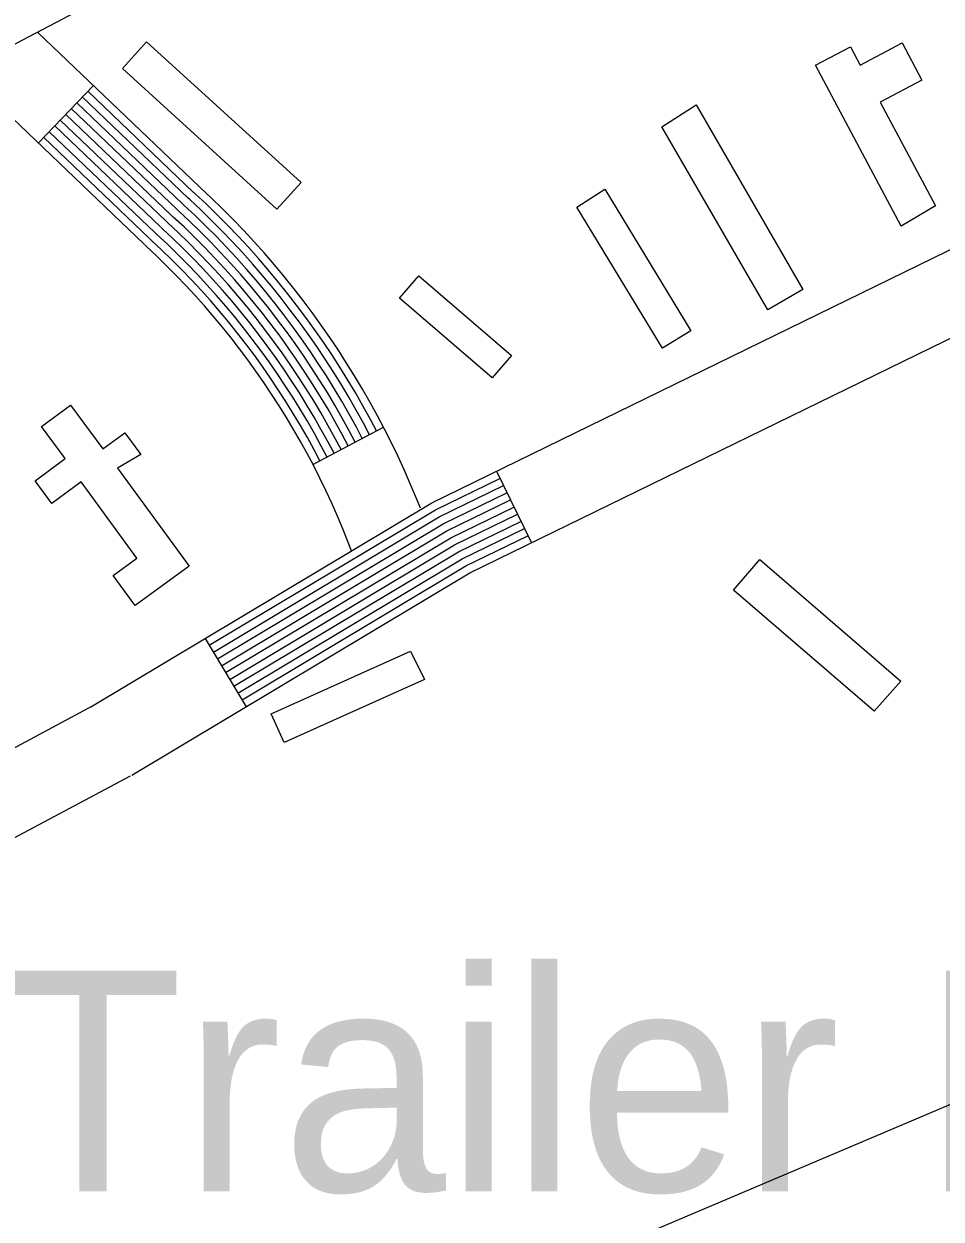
# Model space of a CAD drawing. Extents: x 3540316 to 3578335, y 553172 to 578787.
# Drawn here: x 3553705.9 to 3554050.5, y 569281.3 to 569730.5 of the extents above; entities that cross this region are included whole.
import ezdxf

# ---------------------------------------------------------------- set-up
doc = ezdxf.new("R2010")
doc.units = 0
for name, color, linetype in [('V-BLDG-OTLN', 7, 'Continuous'), ('V-DTCH-CNTR', 7, 'Continuous'), ('V-ROAD-CNTR', 7, 'Continuous'), ('V-SITE-OTLN-IDEN', 7, 'Continuous')]:
    doc.layers.add(name, color=color, linetype=linetype)

msp = doc.modelspace()

# ---------------------------------------------------------------- linework, layer by layer
at = {"layer": 'V-BLDG-OTLN'}
for points in [[(3553752.04, 569723.85), (3553810.09, 569670.89), (3553800.96, 569660.89), (3553743.02, 569713.75)], [(3554035.48, 569654.56), (3554003.41, 569714.99), (3554016.5, 569721.94), (3554020.14, 569715.08), (3554035.85, 569723.43), (3554043.28, 569709.44), (3554027.67, 569701.14), (3554048.38, 569662.15)], [(3553958.55, 569700.14), (3553998.65, 569630.73), (3553985.41, 569623.08), (3553945.66, 569691.89)], [(3553924.21, 569668.44), (3553956.57, 569615.12), (3553945.83, 569608.6), (3553913.66, 569661.61)], [(3553854.29, 569635.84), (3553889.1, 569605.89), (3553881.85, 569597.46), (3553847.01, 569627.45)], [(3553741.05, 569563.52), (3553768.05, 569526.73), (3553747.78, 569511.86), (3553739.42, 569523.25), (3553748.3, 569529.77), (3553727.4, 569558.38), (3553716.39, 569550.27), (3553710.11, 569558.79), (3553721.45, 569567.14), (3553712.54, 569579.22), (3553723.39, 569587.22), (3553735.54, 569570.75), (3553743.84, 569576.87), (3553749.89, 569568.66)], [(3554025.35, 569472.19), (3553972.54, 569517.7), (3553982.44, 569529.19), (3554035.43, 569483.51)], [(3553856.4, 569484.08), (3553803.75, 569460.42), (3553798.88, 569471.25), (3553851.12, 569494.72)]]:
    msp.add_lwpolyline(points, close=True, dxfattribs=at)
at = {"layer": 'V-DTCH-CNTR'}
msp.add_lwpolyline([(3553632.05, 569147.75), (3553746.08, 569195.44), (3553913.02, 569264.56), (3554095.81, 569342.17), (3554282.12, 569421.01), (3554458.48, 569493.22), (3554658.95, 569574.62), (3554812.33, 569641.18), (3554944.02, 569694.44), (3554968.99, 569705.01)], dxfattribs=at)
at = {"layer": 'V-ROAD-CNTR'}
for p, q in [((3553732.03, 569707.36), (3553711.31, 569685.67)), ((3553814.51, 569564.92), (3553841.04, 569578.93)), ((3553883.45, 569562.42), (3553896.62, 569535.46)), ((3553774.01, 569499.57), (3553789.43, 569473.83))]:
    msp.add_line(p, q, dxfattribs=at)
for points in [[(3553692.49, 569717.77), (3557097.89, 571505.06), (3557202.35, 571556.9)], [(3553711.11, 569727.35), (3553771.78, 569669.38)], [(3553683.93, 569711.83), (3553751.06, 569647.69)], [(3553729.96, 569705.19), (3553769.71, 569667.22)], [(3553723.74, 569698.69), (3553763.49, 569660.71)], [(3553725.81, 569700.85), (3553765.57, 569662.88)], [(3553727.89, 569703.02), (3553767.64, 569665.05)], [(3553719.6, 569694.35), (3553759.35, 569656.37)], [(3553721.67, 569696.52), (3553761.42, 569658.54)], [(3553715.45, 569690.01), (3553755.21, 569652.03)], [(3553717.52, 569692.18), (3553757.28, 569654.2)], [(3553713.38, 569687.84), (3553753.13, 569649.86)], [(3553731.12, 569473.88), (3553859.14, 569550.54), (3554133.3, 569684.42)], [(3553838.39, 569577.53), (3553836.11, 569581.84), (3553833.38, 569586.78), (3553830.58, 569591.71), (3553827.64, 569596.65), (3553824.64, 569601.46), (3553821.57, 569606.21), (3553818.43, 569610.93), (3553815.16, 569615.62), (3553811.85, 569620.22), (3553808.41, 569624.79), (3553804.96, 569629.25), (3553801.39, 569633.7), (3553797.74, 569638.07), (3553794.03, 569642.35), (3553790.26, 569646.59), (3553786.37, 569650.77), (3553782.44, 569654.88), (3553778.44, 569658.9), (3553774.36, 569662.89), (3553770.25, 569666.71), (3553769.61, 569667.31)], [(3553854.93, 569548.49), (3553853.48, 569552.14), (3553851.23, 569557.46), (3553848.94, 569562.64), (3553846.55, 569567.87), (3553844.02, 569573.08), (3553841.44, 569578.17), (3553838.75, 569583.27), (3553836, 569588.24), (3553833.18, 569593.22), (3553830.2, 569598.21), (3553827.17, 569603.07), (3553824.08, 569607.85), (3553820.91, 569612.62), (3553817.61, 569617.35), (3553814.26, 569622), (3553810.8, 569626.61), (3553807.31, 569631.11), (3553803.71, 569635.6), (3553800.02, 569640.02), (3553796.29, 569644.33), (3553792.48, 569648.61), (3553788.55, 569652.83), (3553784.59, 569656.97), (3553780.55, 569661.03), (3553776.44, 569665.06), (3553772.3, 569668.91), (3553771.66, 569669.5)], [(3553833.08, 569574.73), (3553830.83, 569578.99), (3553828.15, 569583.85), (3553825.4, 569588.69), (3553822.52, 569593.52), (3553819.57, 569598.24), (3553816.55, 569602.91), (3553813.47, 569607.55), (3553810.26, 569612.15), (3553807.01, 569616.67), (3553803.64, 569621.15), (3553800.24, 569625.53), (3553796.74, 569629.9), (3553793.17, 569634.19), (3553789.52, 569638.39), (3553785.82, 569642.56), (3553782, 569646.65), (3553778.15, 569650.69), (3553774.21, 569654.64), (3553770.22, 569658.55), (3553766.16, 569662.32), (3553765.52, 569662.92)], [(3553835.73, 569576.13), (3553833.47, 569580.42), (3553830.76, 569585.31), (3553827.99, 569590.2), (3553825.08, 569595.08), (3553822.11, 569599.85), (3553819.06, 569604.56), (3553815.95, 569609.24), (3553812.71, 569613.88), (3553809.43, 569618.45), (3553806.03, 569622.97), (3553802.6, 569627.39), (3553799.06, 569631.8), (3553795.45, 569636.13), (3553791.78, 569640.37), (3553788.04, 569644.58), (3553784.19, 569648.71), (3553780.29, 569652.78), (3553776.33, 569656.77), (3553772.29, 569660.72), (3553768.21, 569664.52), (3553767.56, 569665.12)], [(3553827.77, 569571.93), (3553825.55, 569576.14), (3553822.91, 569580.92), (3553820.21, 569585.68), (3553817.4, 569590.4), (3553814.51, 569595.02), (3553811.53, 569599.62), (3553808.51, 569604.17), (3553805.36, 569608.68), (3553802.18, 569613.12), (3553798.87, 569617.51), (3553795.53, 569621.82), (3553792.1, 569626.1), (3553788.6, 569630.3), (3553785.01, 569634.43), (3553781.38, 569638.52), (3553777.64, 569642.53), (3553773.85, 569646.5), (3553769.99, 569650.38), (3553766.08, 569654.2), (3553762.07, 569657.93), (3553761.42, 569658.54)], [(3553830.43, 569573.33), (3553828.19, 569577.57), (3553825.53, 569582.38), (3553822.81, 569587.19), (3553819.96, 569591.96), (3553817.04, 569596.63), (3553814.04, 569601.27), (3553810.99, 569605.86), (3553807.81, 569610.42), (3553804.6, 569614.89), (3553801.26, 569619.33), (3553797.89, 569623.68), (3553794.42, 569628), (3553790.88, 569632.24), (3553787.27, 569636.41), (3553783.6, 569640.54), (3553779.82, 569644.59), (3553776, 569648.59), (3553772.1, 569652.51), (3553768.15, 569656.38), (3553764.12, 569660.13), (3553763.47, 569660.73)], [(3553746.53, 569448.14), (3553873.45, 569524.15), (3554146.46, 569657.47)], [(3553822.47, 569569.12), (3553820.27, 569573.29), (3553817.67, 569577.99), (3553815.03, 569582.66), (3553812.27, 569587.27), (3553809.44, 569591.81), (3553806.52, 569596.33), (3553803.55, 569600.8), (3553800.47, 569605.22), (3553797.34, 569609.56), (3553794.11, 569613.87), (3553790.82, 569618.11), (3553787.45, 569622.3), (3553784.03, 569626.41), (3553780.5, 569630.47), (3553776.94, 569634.48), (3553773.28, 569638.42), (3553769.56, 569642.31), (3553765.76, 569646.12), (3553761.94, 569649.86), (3553757.98, 569653.54), (3553757.33, 569654.15)], [(3553825.12, 569570.52), (3553822.91, 569574.72), (3553820.29, 569579.45), (3553817.62, 569584.17), (3553814.83, 569588.83), (3553811.98, 569593.42), (3553809.03, 569597.98), (3553806.03, 569602.48), (3553802.91, 569606.95), (3553799.76, 569611.34), (3553796.49, 569615.69), (3553793.18, 569619.96), (3553789.78, 569624.2), (3553786.31, 569628.35), (3553782.76, 569632.45), (3553779.16, 569636.5), (3553775.46, 569640.47), (3553771.7, 569644.4), (3553767.88, 569648.25), (3553764.01, 569652.03), (3553760.03, 569655.74), (3553759.38, 569656.35)], [(3553817.16, 569566.32), (3553814.99, 569570.44), (3553812.44, 569575.06), (3553809.84, 569579.64), (3553807.15, 569584.15), (3553804.38, 569588.59), (3553801.5, 569593.04), (3553798.59, 569597.42), (3553795.57, 569601.75), (3553792.51, 569606.01), (3553789.34, 569610.22), (3553786.11, 569614.39), (3553782.81, 569618.5), (3553779.45, 569622.52), (3553775.99, 569626.52), (3553772.51, 569630.44), (3553768.91, 569634.3), (3553765.26, 569638.12), (3553761.54, 569641.85), (3553757.79, 569645.52), (3553753.89, 569649.15), (3553753.23, 569649.77)], [(3553819.82, 569567.72), (3553817.63, 569571.87), (3553815.06, 569576.52), (3553812.43, 569581.15), (3553809.71, 569585.71), (3553806.91, 569590.2), (3553804.01, 569594.69), (3553801.07, 569599.11), (3553798.02, 569603.48), (3553794.93, 569607.78), (3553791.72, 569612.05), (3553788.46, 569616.25), (3553785.13, 569620.4), (3553781.74, 569624.47), (3553778.25, 569628.5), (3553774.72, 569632.46), (3553771.09, 569636.36), (3553767.41, 569640.21), (3553763.65, 569643.99), (3553759.87, 569647.69), (3553755.93, 569651.35), (3553755.28, 569651.96)], [(3553828.99, 569532.49), (3553825.71, 569540.78), (3553823.7, 569545.54), (3553821.58, 569550.33), (3553819.4, 569555.09), (3553817.15, 569559.74), (3553814.8, 569564.38), (3553812.35, 569569.01), (3553809.82, 569573.59), (3553807.25, 569578.13), (3553804.59, 569582.58), (3553801.85, 569586.98), (3553798.99, 569591.4), (3553796.11, 569595.73), (3553793.12, 569600.02), (3553790.09, 569604.23), (3553786.95, 569608.4), (3553783.75, 569612.53), (3553780.49, 569616.6), (3553777.17, 569620.58), (3553773.74, 569624.54), (3553770.29, 569628.42), (3553766.73, 569632.24), (3553763.11, 569636.02), (3553759.43, 569639.72), (3553755.72, 569643.35), (3553751.84, 569646.96), (3553751.19, 569647.57)], [(3553775.55, 569496.99), (3553860.57, 569547.9), (3553884.77, 569559.72)], [(3553777.1, 569494.42), (3553862, 569545.27), (3553886.09, 569557.03)], [(3553778.64, 569491.85), (3553863.43, 569542.63), (3553887.4, 569554.33)], [(3553780.18, 569489.27), (3553864.86, 569539.99), (3553888.72, 569551.64)], [(3553781.72, 569486.7), (3553866.29, 569537.35), (3553890.03, 569548.94)], [(3553783.26, 569484.13), (3553867.73, 569534.71), (3553891.35, 569546.24)], [(3553784.8, 569481.55), (3553869.16, 569532.07), (3553892.67, 569543.55)], [(3553786.34, 569478.98), (3553870.59, 569529.43), (3553893.98, 569540.85)], [(3553787.88, 569476.41), (3553872.02, 569526.79), (3553895.3, 569538.16)], [(3553731.77, 569474.25), (3553576.13, 569390.61)], [(3553745.88, 569447.77), (3553593.2, 569366.44)]]:
    msp.add_lwpolyline(points, dxfattribs=at)

# ---------------------------------------------------------------- texts
at = {"layer": 'V-SITE-OTLN-IDEN'}
msp.add_text('Trailer Park', height=82.9998, dxfattribs=at).set_placement((3553698.01, 569291.71))

doc.saveas('drawing.dxf')
